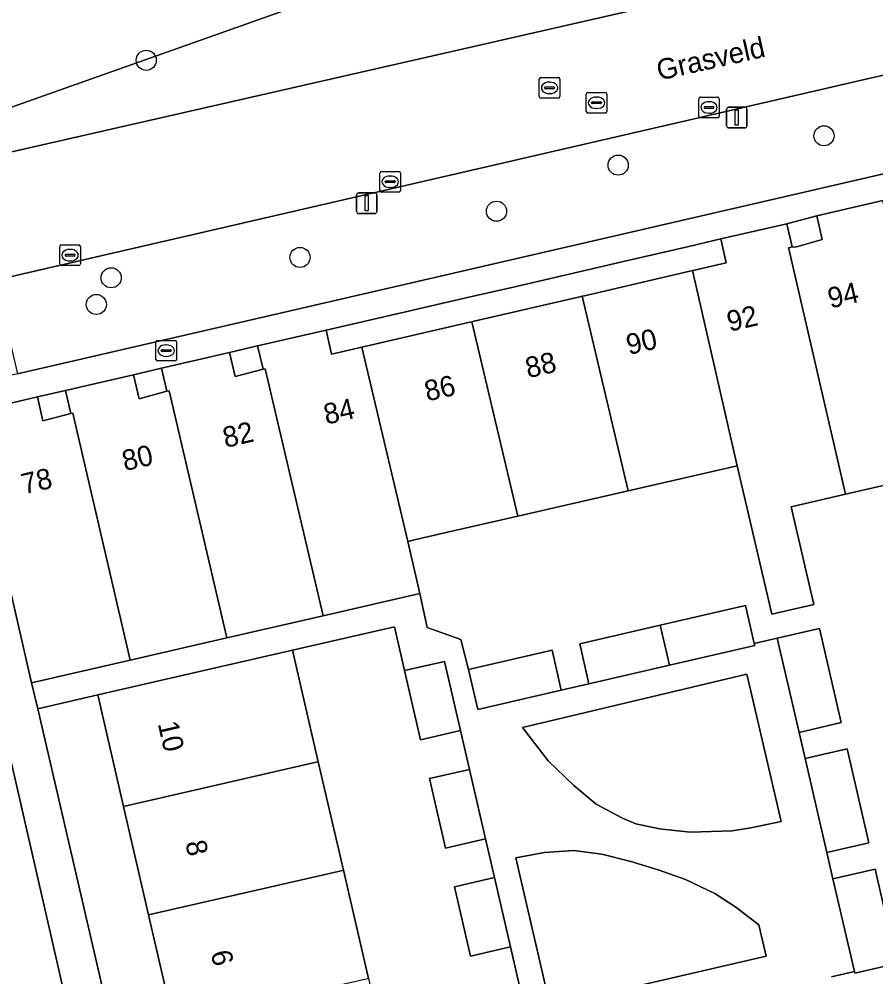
# Model space of a CAD drawing. Extents: x 156412 to 157779, y 382335 to 383768.
# Drawn here: x 157060.38 to 157102.02, y 383067.34 to 383113.91 of the extents above; entities that cross this region are included whole.
import ezdxf

# ---------------------------------------------------------------- set-up
doc = ezdxf.new("R2010")
doc.units = 0
for name, color, linetype in [('IMGEO_Boom', 7, 'Continuous'), ('IMGEO_Brandkraan', 7, 'Continuous'), ('IMGEO_Erf', 7, 'Continuous'), ('IMGEO_Groenvoorziening', 7, 'Continuous'), ('IMGEO_Kolk', 7, 'Continuous'), ('IMGEO_Lichtmast', 7, 'Continuous'), ('IMGEO_Openbare_ruimte_label', 7, 'Continuous'), ('IMGEO_Pand', 7, 'Continuous'), ('IMGEO_Pand_nummerreeks', 7, 'Continuous'), ('IMGEO_Parkeervlak_open', 7, 'Continuous'), ('IMGEO_Rijbaan_lokaal_gesloten', 7, 'Continuous'), ('IMGEO_Rioolput', 7, 'Continuous'), ('IMGEO_Voetpad_open', 7, 'Continuous')]:
    doc.layers.add(name, color=color, linetype=linetype)

msp = doc.modelspace()

# ---------------------------------------------------------------- linework, layer by layer
at = {"layer": 'IMGEO_Boom'}
for centre in [(157066.555, 383111.906), (157099.495, 383108.236), (157089.493, 383106.811), (157083.578, 383104.567), (157074.028, 383102.323), (157064.851, 383101.332), (157064.128, 383100.035)]:
    msp.add_circle(centre, 0.489, dxfattribs=at)
at = {"layer": 'IMGEO_Brandkraan'}
for p, q in [((157067.024, 383097.364), (157067.024, 383098.216)), ((157067.099, 383098.29), (157067.951, 383098.29)), ((157067.512, 383098.07), (157067.537, 383098.07)), ((157068.025, 383098.216), (157068.025, 383097.364)), ((157067.283, 383097.784), (157067.283, 383097.796)), ((157067.721, 383097.747), (157067.323, 383097.747)), ((157067.326, 383097.833), (157067.724, 383097.833)), ((157067.767, 383097.796), (157067.767, 383097.784)), ((157067.951, 383097.29), (157067.099, 383097.29)), ((157067.535, 383097.51), (157067.51, 383097.51))]:
    msp.add_line(p, q, dxfattribs=at)
for points in [[(157067.024, 383097.364), (157067.024, 383098.216)], [(157067.099, 383098.29), (157067.951, 383098.29)], [(157068.025, 383098.216), (157068.025, 383097.364)], [(157067.951, 383097.29), (157067.099, 383097.29)]]:
    msp.add_lwpolyline(points, dxfattribs=at)
for centre, radius, start, end in [((157067.101, 383098.214), 0.0765, 91.552, 178.448), ((157067.101, 383098.214), 0.0765, 91.552, 178.448), ((157067.949, 383098.214), 0.0765, 1.552, 88.448), ((157067.949, 383098.214), 0.0765, 1.552, 88.448), ((157067.323, 383097.793), 0.0403, 85.8775, 175.7526), ((157067.32, 383097.783), 0.0366, 178.938, 274.7102), ((157067.724, 383097.79), 0.043, 264.8664, 352.4533), ((157067.728, 383097.795), 0.0386, 1.7309, 96.639), ((157067.101, 383097.366), 0.0765, 181.552, 268.448), ((157067.101, 383097.366), 0.0765, 181.552, 268.448), ((157067.949, 383097.366), 0.0765, 271.552, 358.448), ((157067.949, 383097.366), 0.0765, 271.552, 358.448)]:
    msp.add_arc(centre, radius, start, end, dxfattribs=at)
for centre, major_axis, ratio, start_param, end_param in [((157067.511, 383097.79), (-0.387, 0.002), 0.722429, 4.712389, 7.853982), ((157067.536, 383097.79), (-0.39, 0.002), 0.717154, 1.570796, 4.712389)]:
    msp.add_ellipse(centre, major_axis=major_axis, ratio=ratio, start_param=start_param, end_param=end_param, dxfattribs=at)
at = {"layer": 'IMGEO_Erf'}
for points in [[(157099.152, 383104.347), (157097.796, 383103.987), (157097.687, 383103.962), (157097.948, 383102.838), (157098.068, 383102.818), (157098.225, 383102.861), (157098.382, 383102.904), (157099.404, 383103.186)], [(157087.63, 383100.409), (157087.743, 383100.435), (157087.854, 383100.461), (157092.972, 383101.647), (157093.11, 383101.679), (157093.209, 383101.702), (157094.74, 383102.057), (157094.488, 383103.218), (157092.929, 383102.855), (157089.813, 383102.135), (157087.594, 383101.622), (157084.468, 383100.897), (157082.233, 383100.384), (157079.097, 383099.654), (157075.292, 383098.781), (157075.559, 383097.611), (157077.029, 383097.952), (157082.277, 383099.168), (157082.386, 383099.193), (157082.496, 383099.219)], [(157070.609, 383097.707), (157070.881, 383096.538), (157072.23, 383096.892), (157071.967, 383098.022)], [(157065.939, 383096.616), (157066.21, 383095.447), (157067.563, 383095.812), (157067.3, 383096.941)], [(157061.264, 383095.541), (157061.535, 383094.372), (157062.889, 383094.727), (157062.628, 383095.852)], [(157081.536, 383071.716), (157083.485, 383072.166), (157083.048, 383074.056), (157081.1, 383073.606), (157080.321, 383076.978), (157082.27, 383077.428), (157081.833, 383079.318), (157079.884, 383078.868), (157079.108, 383082.229), (157078.615, 383084.365), (157073.664, 383083.227), (157074.917, 383077.801), (157076.136, 383072.524), (157077.35, 383067.268), (157078.569, 383061.991), (157079.843, 383056.475), (157084.79, 383057.602), (157084.289, 383059.8), (157083.518, 383063.14), (157082.77, 383066.377), (157084.718, 383066.827), (157084.264, 383068.795), (157082.315, 383068.345)], [(157095.941, 383081.237), (157095.743, 383082.062), (157084.842, 383079.468), (157086.092, 383077.841), (157087.331, 383076.641), (157088.426, 383075.734), (157089.711, 383075.062), (157090.358, 383074.789), (157091.498, 383074.537), (157092.992, 383074.369), (157095.031, 383074.444), (157095.935, 383074.584), (157097.407, 383074.888)], [(157066.671, 383070.357), (157065.454, 383075.629), (157064.201, 383081.052), (157061.279, 383080.375), (157067.467, 383053.653), (157070.376, 383054.319), (157069.103, 383059.831), (157067.885, 383065.104)], [(157096.333, 383069.868), (157095.207, 383070.722), (157094.191, 383071.387), (157092.764, 383072.076), (157091.435, 383072.551), (157090.109, 383072.947), (157088.694, 383073.313), (157087.342, 383073.49), (157085.915, 383073.392), (157084.517, 383073.131), (157086.183, 383065.921), (157096.684, 383068.348)]]:
    msp.add_lwpolyline(points, close=True, dxfattribs=at)
msp.add_lwpolyline([(157105.216, 383091.888), (157100.55, 383090.81), (157097.894, 383090.19), (157099.001, 383085.449), (157096.955, 383084.976), (157095.281, 383092.195), (157089.986, 383090.979), (157084.62, 383089.746), (157081.194, 383088.959), (157079.589, 383088.59), (157079.262, 383088.515), (157079.86, 383085.985), (157080.211, 383084.321), (157081.846, 383083.74), (157082.214, 383082.29), (157086.277, 383083.228), (157086.727, 383081.28), (157088.072, 383081.59), (157087.622, 383083.539), (157091.536, 383084.443), (157095.68, 383085.4), (157096.106, 383083.553), (157097.228, 383083.808), (157099.274, 383084.28), (157100.332, 383079.701), (157098.285, 383079.228), (157098.578, 383077.962), (157100.624, 383078.434), (157101.682, 383073.855), (157099.636, 383073.382), (157099.931, 383072.106), (157101.977, 383072.578), (157103.037, 383067.989), (157100.991, 383067.517), (157100.973, 383067.593), (157099.862, 383067.338)], dxfattribs=at)
at = {"layer": 'IMGEO_Groenvoorziening'}
for points in [[(156999.383, 383099.401), (157011.653, 383101.282), (157018.278, 383100.73), (157020.12, 383100.169), (157020.538, 383098.341), (157057.442, 383106.88), (157056.555, 383110.27), (157056.326, 383111.305), (157056.474, 383111.344), (157057.809, 383111.696), (157058.478, 383109.097), (157079.17, 383116.435), (157091.63, 383119.353), (157102.874, 383119.498)], [(157102.874, 383119.498), (157091.63, 383119.353), (157079.17, 383116.435), (157058.478, 383109.097), (157058.93, 383107.216), (157103.506, 383117.395)]]:
    msp.add_lwpolyline(points, dxfattribs=at)
at = {"layer": 'IMGEO_Kolk'}
for p, q in [((157093.406, 383109.188), (157093.406, 383110.04)), ((157093.481, 383110.114), (157094.333, 383110.114)), ((157093.894, 383109.894), (157093.919, 383109.894)), ((157094.407, 383110.04), (157094.407, 383109.188)), ((157093.665, 383109.608), (157093.665, 383109.62)), ((157094.103, 383109.571), (157093.705, 383109.571)), ((157093.708, 383109.657), (157094.106, 383109.657)), ((157093.917, 383109.334), (157093.892, 383109.334)), ((157094.149, 383109.62), (157094.149, 383109.608)), ((157094.333, 383109.114), (157093.481, 383109.114)), ((157077.912, 383105.575), (157077.912, 383106.427)), ((157077.987, 383106.501), (157078.839, 383106.501)), ((157078.913, 383106.427), (157078.913, 383105.575)), ((157078.171, 383105.995), (157078.171, 383106.007)), ((157078.609, 383105.958), (157078.211, 383105.958)), ((157078.214, 383106.044), (157078.612, 383106.044)), ((157078.4, 383106.281), (157078.425, 383106.281)), ((157078.655, 383106.007), (157078.655, 383105.995)), ((157078.839, 383105.501), (157077.987, 383105.501)), ((157078.423, 383105.721), (157078.398, 383105.721)), ((157062.352, 383102.005), (157062.352, 383102.857)), ((157062.427, 383102.931), (157063.279, 383102.931)), ((157062.84, 383102.711), (157062.865, 383102.711)), ((157063.353, 383102.857), (157063.353, 383102.005)), ((157062.611, 383102.425), (157062.611, 383102.437)), ((157063.049, 383102.388), (157062.651, 383102.388)), ((157062.654, 383102.474), (157063.052, 383102.474)), ((157063.095, 383102.437), (157063.095, 383102.425)), ((157063.279, 383101.931), (157062.427, 383101.931)), ((157062.863, 383102.151), (157062.838, 383102.151))]:
    msp.add_line(p, q, dxfattribs=at)
for points in [[(157093.406, 383109.188), (157093.406, 383110.04)], [(157093.481, 383110.114), (157094.333, 383110.114)], [(157094.407, 383110.04), (157094.407, 383109.188)], [(157094.333, 383109.114), (157093.481, 383109.114)], [(157077.912, 383105.575), (157077.912, 383106.427)], [(157077.987, 383106.501), (157078.839, 383106.501)], [(157078.913, 383106.427), (157078.913, 383105.575)], [(157078.839, 383105.501), (157077.987, 383105.501)], [(157062.352, 383102.005), (157062.352, 383102.857)], [(157062.427, 383102.931), (157063.279, 383102.931)], [(157063.353, 383102.857), (157063.353, 383102.005)], [(157063.279, 383101.931), (157062.427, 383101.931)]]:
    msp.add_lwpolyline(points, dxfattribs=at)
for centre, radius, start, end in [((157093.483, 383110.038), 0.0765, 91.552, 178.448), ((157093.483, 383110.038), 0.0765, 91.552, 178.448), ((157094.331, 383110.038), 0.0765, 1.552, 88.448), ((157094.331, 383110.038), 0.0765, 1.552, 88.448), ((157093.705, 383109.617), 0.0403, 85.8775, 175.7526), ((157093.702, 383109.607), 0.0366, 178.938, 274.7102), ((157094.106, 383109.614), 0.043, 264.8664, 352.4533), ((157094.11, 383109.619), 0.0386, 1.7309, 96.639), ((157093.483, 383109.19), 0.0765, 181.552, 268.448), ((157093.483, 383109.19), 0.0765, 181.552, 268.448), ((157094.331, 383109.19), 0.0765, 271.552, 358.448), ((157094.331, 383109.19), 0.0765, 271.552, 358.448), ((157077.989, 383106.425), 0.0765, 91.552, 178.448), ((157077.989, 383106.425), 0.0765, 91.552, 178.448), ((157078.837, 383106.425), 0.0765, 1.552, 88.448), ((157078.837, 383106.425), 0.0765, 1.552, 88.448), ((157078.211, 383106.004), 0.0403, 85.8775, 175.7526), ((157078.208, 383105.994), 0.0366, 178.938, 274.7102), ((157078.612, 383106.001), 0.043, 264.8664, 352.4533), ((157078.616, 383106.006), 0.0386, 1.7309, 96.639), ((157077.989, 383105.577), 0.0765, 181.552, 268.448), ((157077.989, 383105.577), 0.0765, 181.552, 268.448), ((157078.837, 383105.577), 0.0765, 271.552, 358.448), ((157078.837, 383105.577), 0.0765, 271.552, 358.448), ((157062.429, 383102.855), 0.0765, 91.552, 178.448), ((157062.429, 383102.855), 0.0765, 91.552, 178.448), ((157063.277, 383102.855), 0.0765, 1.552, 88.448), ((157063.277, 383102.855), 0.0765, 1.552, 88.448), ((157062.651, 383102.434), 0.0403, 85.8775, 175.7526), ((157062.648, 383102.424), 0.0366, 178.938, 274.7102), ((157063.052, 383102.431), 0.043, 264.8664, 352.4533), ((157063.056, 383102.436), 0.0386, 1.7309, 96.639), ((157062.429, 383102.007), 0.0765, 181.552, 268.448), ((157062.429, 383102.007), 0.0765, 181.552, 268.448), ((157063.277, 383102.007), 0.0765, 271.552, 358.448), ((157063.277, 383102.007), 0.0765, 271.552, 358.448)]:
    msp.add_arc(centre, radius, start, end, dxfattribs=at)
for centre, major_axis, ratio, start_param, end_param in [((157093.893, 383109.614), (-0.387, 0.002), 0.722429, 4.712389, 7.853982), ((157093.918, 383109.614), (-0.39, 0.002), 0.717154, 1.570796, 4.712389), ((157078.399, 383106.001), (-0.387, 0.002), 0.722429, 4.712389, 7.853982), ((157078.424, 383106.001), (-0.39, 0.002), 0.717154, 1.570796, 4.712389), ((157062.839, 383102.431), (-0.387, 0.002), 0.722429, 4.712389, 7.853982), ((157062.864, 383102.431), (-0.39, 0.002), 0.717154, 1.570796, 4.712389)]:
    msp.add_ellipse(centre, major_axis=major_axis, ratio=ratio, start_param=start_param, end_param=end_param, dxfattribs=at)
at = {"layer": 'IMGEO_Lichtmast'}
for p, q in [((157094.763, 383108.723), (157094.763, 383109.523)), ((157094.763, 383109.523), (157094.763, 383108.723)), ((157094.863, 383109.623), (157095.653, 383109.623)), ((157095.653, 383109.623), (157094.863, 383109.623)), ((157095.753, 383109.523), (157095.753, 383108.723)), ((157095.753, 383108.723), (157095.753, 383109.523)), ((157095.653, 383108.623), (157094.863, 383108.623)), ((157094.863, 383108.623), (157095.653, 383108.623)), ((157076.777, 383104.556), (157076.777, 383105.356)), ((157076.777, 383105.356), (157076.777, 383104.556)), ((157076.877, 383105.456), (157077.667, 383105.456)), ((157077.667, 383105.456), (157076.877, 383105.456)), ((157077.767, 383105.356), (157077.767, 383104.556)), ((157077.767, 383104.556), (157077.767, 383105.356)), ((157077.667, 383104.456), (157076.877, 383104.456)), ((157076.877, 383104.456), (157077.667, 383104.456))]:
    msp.add_line(p, q, dxfattribs=at)
for points in [[(157095.183, 383109.498), (157095.333, 383109.498), (157095.333, 383108.748), (157095.183, 383108.748), (157095.183, 383109.498)], [(157077.197, 383105.331), (157077.347, 383105.331), (157077.347, 383104.581), (157077.197, 383104.581), (157077.197, 383105.331)]]:
    msp.add_lwpolyline(points, dxfattribs=at)
for centre, start, end in [((157094.863, 383109.523), 90, 180), ((157094.863, 383109.523), 90, 180), ((157095.653, 383109.523), 0, 90), ((157095.653, 383109.523), 360, 90), ((157094.863, 383108.723), 180, 270), ((157094.863, 383108.723), 180, 270), ((157095.653, 383108.723), 270, 0), ((157095.653, 383108.723), 270, 0), ((157076.877, 383105.356), 90, 180), ((157076.877, 383105.356), 90, 180), ((157077.667, 383105.356), 0, 90), ((157077.667, 383105.356), 360, 90), ((157076.877, 383104.556), 180, 270), ((157076.877, 383104.556), 180, 270), ((157077.667, 383104.556), 270, 0), ((157077.667, 383104.556), 270, 0)]:
    msp.add_arc(centre, 0.1, start, end, dxfattribs=at)
at = {"layer": 'IMGEO_Pand'}
for points in [[(157102.612, 383103.968), (157102.351, 383105.092), (157099.152, 383104.347), (157099.404, 383103.186), (157098.382, 383102.904), (157098.225, 383102.861), (157098.068, 383102.818), (157097.948, 383102.838), (157097.779, 383102.793), (157097.791, 383102.742), (157100.55, 383090.81), (157105.216, 383091.888), (157102.446, 383103.871)], [(157097.791, 383102.742), (157097.779, 383102.793), (157097.948, 383102.838), (157097.687, 383103.962), (157094.488, 383103.218), (157094.74, 383102.057), (157093.209, 383101.702), (157093.11, 383101.679), (157095.281, 383092.195), (157096.955, 383084.976), (157099.001, 383085.449), (157097.894, 383090.19), (157100.55, 383090.81)], [(157087.743, 383100.435), (157089.986, 383090.979), (157095.281, 383092.195), (157093.11, 383101.679), (157092.972, 383101.647), (157087.854, 383100.461)], [(157087.743, 383100.435), (157087.63, 383100.409), (157082.496, 383099.219), (157082.386, 383099.193), (157084.62, 383089.746), (157089.986, 383090.979)], [(157082.386, 383099.193), (157082.277, 383099.168), (157077.029, 383097.952), (157079.262, 383088.515), (157079.589, 383088.59), (157081.194, 383088.959), (157084.62, 383089.746)], [(157077.029, 383097.952), (157075.559, 383097.611), (157075.292, 383098.781), (157071.967, 383098.022), (157072.23, 383096.892), (157072.342, 383096.912), (157075.158, 383084.902), (157079.86, 383085.985), (157079.262, 383088.515)], [(157072.23, 383096.892), (157070.881, 383096.538), (157070.609, 383097.707), (157067.3, 383096.941), (157067.563, 383095.812), (157067.666, 383095.831), (157070.466, 383083.822), (157075.158, 383084.902), (157072.342, 383096.912)], [(157062.889, 383094.727), (157062.99, 383094.749), (157065.774, 383082.741), (157070.466, 383083.822), (157067.666, 383095.831), (157067.563, 383095.812), (157066.21, 383095.447), (157065.939, 383096.616), (157062.628, 383095.852)], [(157062.889, 383094.727), (157061.535, 383094.372), (157061.264, 383095.541), (157057.96, 383094.77), (157060.986, 383081.639), (157065.774, 383082.741), (157062.99, 383094.749)], [(157095.68, 383085.4), (157091.536, 383084.443), (157091.986, 383082.494), (157096.13, 383083.451), (157096.106, 383083.553)], [(157091.536, 383084.443), (157087.622, 383083.539), (157088.072, 383081.59), (157091.986, 383082.494)], [(157098.285, 383079.228), (157100.332, 383079.701), (157099.274, 383084.28), (157097.228, 383083.808)], [(157074.917, 383077.801), (157073.664, 383083.227), (157064.201, 383081.052), (157065.454, 383075.629), (157074.808, 383077.776)], [(157082.664, 383080.341), (157086.727, 383081.28), (157086.277, 383083.228), (157082.214, 383082.29)], [(157079.884, 383078.868), (157081.833, 383079.318), (157081.057, 383082.679), (157079.108, 383082.229)], [(157099.636, 383073.382), (157101.682, 383073.855), (157100.624, 383078.434), (157098.578, 383077.962)], [(157076.136, 383072.524), (157074.917, 383077.801), (157074.808, 383077.776), (157065.454, 383075.629), (157066.671, 383070.357), (157076.026, 383072.499)], [(157081.1, 383073.606), (157083.048, 383074.056), (157082.27, 383077.428), (157080.321, 383076.978)], [(157076.136, 383072.524), (157076.026, 383072.499), (157066.671, 383070.357), (157067.885, 383065.104), (157077.241, 383067.243), (157077.35, 383067.268)], [(157101.977, 383072.578), (157099.931, 383072.106), (157100.973, 383067.593), (157100.991, 383067.517), (157103.037, 383067.989)], [(157082.315, 383068.345), (157084.264, 383068.795), (157083.485, 383072.166), (157081.536, 383071.716)]]:
    msp.add_lwpolyline(points, close=True, dxfattribs=at)
at = {"layer": 'IMGEO_Parkeervlak_open'}
msp.add_lwpolyline([(157060.303, 383096.66), (157112.702, 383108.776), (157111.64, 383113.323), (157060.221, 383101.436), (157059.229, 383101.169)], close=True, dxfattribs=at)
at = {"layer": 'IMGEO_Rijbaan_lokaal_gesloten'}
for points in [[(157113.676, 383113.665), (157112.31, 383119.46), (157110.356, 383119.021), (157103.506, 383117.395), (157058.93, 383107.216), (157057.442, 383106.88), (157020.538, 383098.341), (156996.709, 383092.854), (156990.825, 383091.499), (156989.432, 383091.085), (156988.056, 383090.676), (156986.228, 383089.867)], [(157059.145, 383101.506), (157059.229, 383101.169), (157060.221, 383101.436), (157111.64, 383113.323)]]:
    msp.add_lwpolyline(points, dxfattribs=at)
msp.add_lwpolyline([(157056.19, 383094.365), (157051.788, 383093.312), (157063.199, 383043.56), (157063.89, 383040.486), (157068.295, 383041.495)], close=True, dxfattribs=at)
at = {"layer": 'IMGEO_Rioolput'}
for p, q in [((157085.659, 383110.14), (157085.659, 383110.992)), ((157085.734, 383111.066), (157086.586, 383111.066)), ((157085.961, 383110.609), (157086.359, 383110.609)), ((157086.147, 383110.846), (157086.172, 383110.846)), ((157086.66, 383110.992), (157086.66, 383110.14)), ((157085.918, 383110.56), (157085.918, 383110.572)), ((157086.356, 383110.523), (157085.958, 383110.523)), ((157086.17, 383110.286), (157086.145, 383110.286)), ((157086.402, 383110.572), (157086.402, 383110.56)), ((157087.941, 383109.416), (157087.941, 383110.268)), ((157088.016, 383110.342), (157088.868, 383110.342)), ((157088.942, 383110.268), (157088.942, 383109.416)), ((157086.586, 383110.066), (157085.734, 383110.066)), ((157088.2, 383109.836), (157088.2, 383109.848)), ((157088.638, 383109.799), (157088.24, 383109.799)), ((157088.243, 383109.885), (157088.641, 383109.885)), ((157088.429, 383110.122), (157088.454, 383110.122)), ((157088.684, 383109.848), (157088.684, 383109.836)), ((157088.868, 383109.342), (157088.016, 383109.342)), ((157088.452, 383109.562), (157088.427, 383109.562))]:
    msp.add_line(p, q, dxfattribs=at)
for points in [[(157085.659, 383110.14), (157085.659, 383110.992)], [(157085.734, 383111.066), (157086.586, 383111.066)], [(157086.66, 383110.992), (157086.66, 383110.14)], [(157087.941, 383109.416), (157087.941, 383110.268)], [(157088.016, 383110.342), (157088.868, 383110.342)], [(157088.942, 383110.268), (157088.942, 383109.416)], [(157086.586, 383110.066), (157085.734, 383110.066)], [(157088.868, 383109.342), (157088.016, 383109.342)]]:
    msp.add_lwpolyline(points, dxfattribs=at)
for centre, radius, start, end in [((157085.736, 383110.99), 0.0765, 91.552, 178.448), ((157085.736, 383110.99), 0.0765, 91.552, 178.448), ((157085.958, 383110.569), 0.0403, 85.8775, 175.7526), ((157086.363, 383110.571), 0.0386, 1.7309, 96.639), ((157086.584, 383110.99), 0.0765, 1.552, 88.448), ((157086.584, 383110.99), 0.0765, 1.552, 88.448), ((157085.736, 383110.142), 0.0765, 181.552, 268.448), ((157085.736, 383110.142), 0.0765, 181.552, 268.448), ((157085.955, 383110.559), 0.0366, 178.938, 274.7102), ((157086.359, 383110.566), 0.043, 264.8664, 352.4533), ((157086.584, 383110.142), 0.0765, 271.552, 358.448), ((157086.584, 383110.142), 0.0765, 271.552, 358.448), ((157088.018, 383110.266), 0.0765, 91.552, 178.448), ((157088.018, 383110.266), 0.0765, 91.552, 178.448), ((157088.866, 383110.266), 0.0765, 1.552, 88.448), ((157088.866, 383110.266), 0.0765, 1.552, 88.448), ((157088.24, 383109.845), 0.0403, 85.8775, 175.7526), ((157088.237, 383109.835), 0.0366, 178.938, 274.7102), ((157088.641, 383109.842), 0.043, 264.8664, 352.4533), ((157088.645, 383109.847), 0.0386, 1.7309, 96.639), ((157088.018, 383109.418), 0.0765, 181.552, 268.448), ((157088.018, 383109.418), 0.0765, 181.552, 268.448), ((157088.866, 383109.418), 0.0765, 271.552, 358.448), ((157088.866, 383109.418), 0.0765, 271.552, 358.448)]:
    msp.add_arc(centre, radius, start, end, dxfattribs=at)
for centre, major_axis, ratio, start_param, end_param in [((157086.146, 383110.566), (-0.387, 0.002), 0.722429, 4.712389, 7.853982), ((157086.171, 383110.566), (-0.39, 0.002), 0.717154, 1.570796, 4.712389), ((157088.428, 383109.842), (-0.387, 0.002), 0.722429, 4.712389, 7.853982), ((157088.453, 383109.842), (-0.39, 0.002), 0.717154, 1.570796, 4.712389)]:
    msp.add_ellipse(centre, major_axis=major_axis, ratio=ratio, start_param=start_param, end_param=end_param, dxfattribs=at)
at = {"layer": 'IMGEO_Voetpad_open'}
for points in [[(157111.64, 383113.323), (157112.702, 383108.776), (157060.303, 383096.66), (157057.666, 383096.06), (157055.894, 383095.657), (157056.19, 383094.365), (157057.96, 383094.77), (157061.264, 383095.541), (157062.628, 383095.852), (157065.939, 383096.616), (157067.3, 383096.941), (157070.609, 383097.707), (157071.967, 383098.022), (157075.292, 383098.781), (157079.097, 383099.654), (157082.233, 383100.384), (157084.468, 383100.897)], [(157084.468, 383100.897), (157087.594, 383101.622), (157089.813, 383102.135), (157092.929, 383102.855), (157094.488, 383103.218), (157097.687, 383103.962), (157097.796, 383103.987), (157099.152, 383104.347), (157102.351, 383105.092), (157102.474, 383105.055), (157103.847, 383105.376), (157107.033, 383106.121), (157107.142, 383106.146), (157108.519, 383106.456), (157111.852, 383107.23), (157112.994, 383107.496), (157115.002, 383107.942), (157119.476, 383108.97), (157119.112, 383110.259), (157117.661, 383109.913)], [(157099.862, 383067.338), (157100.973, 383067.593), (157099.931, 383072.106), (157099.636, 383073.382), (157098.578, 383077.962), (157098.285, 383079.228), (157097.228, 383083.808), (157096.106, 383083.553), (157096.13, 383083.451), (157091.986, 383082.494), (157088.072, 383081.59), (157086.727, 383081.28), (157082.664, 383080.341), (157082.214, 383082.29), (157081.846, 383083.74), (157080.211, 383084.321), (157079.86, 383085.985), (157075.158, 383084.902), (157070.466, 383083.822), (157065.774, 383082.741), (157060.986, 383081.639), (157061.279, 383080.375), (157064.201, 383081.052), (157073.664, 383083.227), (157078.615, 383084.365), (157079.108, 383082.229), (157081.057, 383082.679), (157081.833, 383079.318), (157082.27, 383077.428), (157083.048, 383074.056), (157083.485, 383072.166), (157084.264, 383068.795), (157084.718, 383066.827)]]:
    msp.add_lwpolyline(points, dxfattribs=at)
for points in [[(157061.279, 383080.375), (157060.986, 383081.639), (157057.96, 383094.77), (157056.19, 383094.365), (157068.295, 383041.495), (157068.535, 383040.447), (157069.025, 383038.878), (157070.787, 383039.253), (157067.762, 383052.377), (157067.467, 383053.653)], [(157095.941, 383081.237), (157097.407, 383074.888), (157095.935, 383074.584), (157095.031, 383074.444), (157092.992, 383074.369), (157091.498, 383074.537), (157090.358, 383074.789), (157089.711, 383075.062), (157088.426, 383075.734), (157087.331, 383076.641), (157086.092, 383077.841), (157084.842, 383079.468), (157095.743, 383082.062)], [(157091.435, 383072.551), (157092.764, 383072.076), (157094.191, 383071.387), (157095.207, 383070.722), (157096.333, 383069.868), (157096.684, 383068.348), (157086.183, 383065.921), (157084.517, 383073.131), (157085.915, 383073.392), (157087.342, 383073.49), (157088.694, 383073.313), (157090.109, 383072.947)]]:
    msp.add_lwpolyline(points, close=True, dxfattribs=at)

# ---------------------------------------------------------------- texts
at = {"layer": 'IMGEO_Openbare_ruimte_label'}
msp.add_text('Grasveld', height=1, rotation=12.6469, dxfattribs=at).set_placement((157091.485, 383110.92))
at = {"layer": 'IMGEO_Pand_nummerreeks'}
for s, rotation, p in [('94', 12.9775, (157099.809, 383099.834)), ('92', 12.9775, (157094.906, 383098.704)), ('90', 12.9787, (157090.012, 383097.575)), ('88', 12.9787, (157085.111, 383096.446)), ('86', 12.9775, (157080.208, 383095.316)), ('84', 12.9775, (157075.308, 383094.187)), ('82', 12.9787, (157070.405, 383093.056)), ('80', 12.9787, (157065.511, 383091.928)), ('78', 12.9787, (157060.611, 383090.799)), ('10', 283.0065, (157067.109, 383079.659)), ('8', 283.0065, (157068.448, 383073.864)), ('6', 283.0065, (157069.682, 383068.521))]:
    msp.add_text(s, height=1, rotation=rotation, dxfattribs=at).set_placement(p)

doc.saveas('drawing.dxf')
